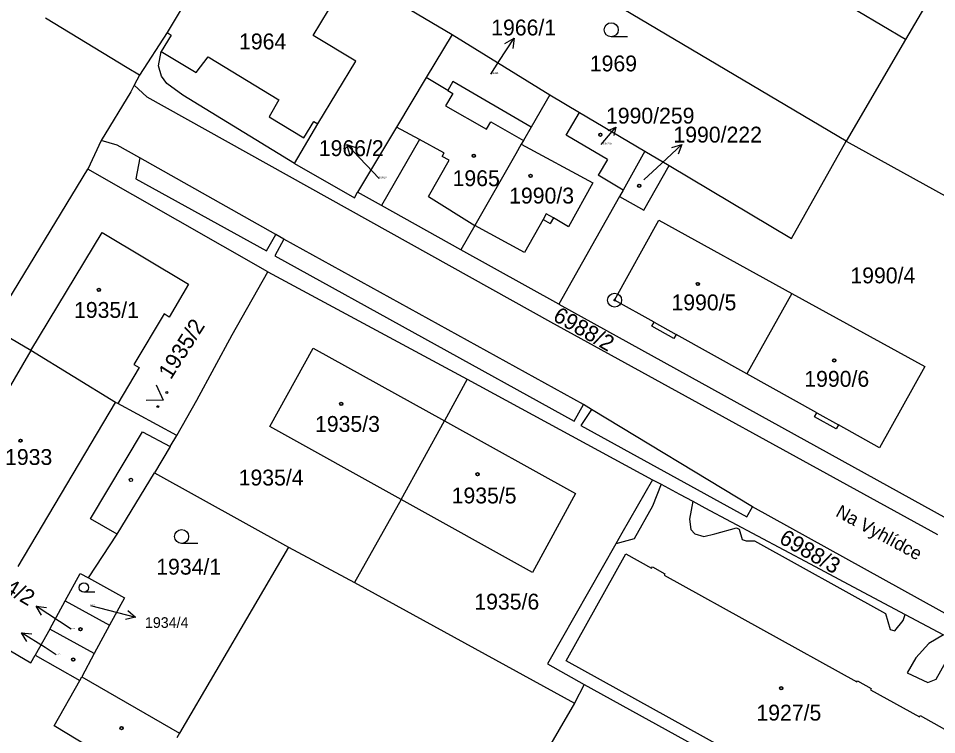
# Model space of a CAD drawing. Extents: x -593183 to -588034, y -1130415 to -1124994.
# Drawn here: x -590505.3 to -590406.9, y -1128863.2 to -1128786.5 of the extents above; entities that cross this region are included whole.
import ezdxf

# ---------------------------------------------------------------- set-up
doc = ezdxf.new("R2010")
doc.units = 0
for name, color, linetype in [('Vrstva 1', 7, 'Continuous'), ('Vrstva 15', 7, 'Continuous'), ('Vrstva 16', 7, 'Continuous'), ('Vrstva 18', 7, 'Continuous'), ('Vrstva 19', 7, 'Continuous'), ('Vrstva 24', 7, 'Continuous'), ('Vrstva 25', 7, 'Continuous'), ('Vrstva 4', 7, 'Continuous')]:
    doc.layers.add(name, color=color, linetype=linetype)

msp = doc.modelspace()

# ---------------------------------------------------------------- linework, layer by layer
at = {"layer": 'Vrstva 1'}
for p, q in [((-590410.23, -1128788.78), (-590436.12, -1128773.37)), ((-590404.04, -1128778.15), (-590410.23, -1128788.78)), ((-590484.63, -1128780.11), (-590489.34, -1128788.04)), ((-590467.54, -1128783.05), (-590458.82, -1128788.23)), ((-590416.61, -1128799.66), (-590442.34, -1128784.37)), ((-590493.63, -1128791.79), (-590502.37, -1128786.47)), ((-590489.34, -1128788.04), (-590492.3, -1128792.6)), ((-590488.9, -1128788.3), (-590489.99, -1128790.07)), ((-590489.34, -1128788.04), (-590488.9, -1128788.3)), ((-590458.82, -1128788.23), (-590461.59, -1128792.85)), ((-590458.82, -1128788.23), (-590448.34, -1128794.69)), ((-590410.23, -1128788.78), (-590416.61, -1128799.66)), ((-590490.27, -1128791.61), (-590489.99, -1128790.07)), ((-590492.3, -1128792.6), (-590493.63, -1128791.79)), ((-590489.95, -1128792.7), (-590490.27, -1128791.61)), ((-590492.3, -1128792.6), (-590492.87, -1128793.66)), ((-590489.37, -1128793.49), (-590489.95, -1128792.7)), ((-590461.59, -1128792.85), (-590464.77, -1128798.15)), ((-590459.27, -1128794.23), (-590461.59, -1128792.85)), ((-590458.72, -1128793.27), (-590459.27, -1128794.23)), ((-590450.34, -1128798.15), (-590458.72, -1128793.27)), ((-590492.87, -1128793.66), (-590493.25, -1128794.37)), ((-590492.87, -1128793.66), (-590491.53, -1128794.9)), ((-590487.67, -1128794.74), (-590489.37, -1128793.49)), ((-590493.25, -1128794.37), (-590496.41, -1128799.58)), ((-590491.53, -1128794.9), (-590448.27, -1128819.02)), ((-590475.71, -1128802.07), (-590487.67, -1128794.74)), ((-590448.34, -1128794.69), (-590450.34, -1128798.15)), ((-590448.34, -1128794.69), (-590445.15, -1128796.58)), ((-590446.59, -1128799.02), (-590445.15, -1128796.58)), ((-590445.15, -1128796.58), (-590438.15, -1128800.74)), ((-590464.77, -1128798.15), (-590468.96, -1128805.13)), ((-590462.3, -1128799.49), (-590464.77, -1128798.15)), ((-590450.34, -1128798.15), (-590451.18, -1128799.59)), ((-590442.18, -1128801.64), (-590446.59, -1128799.02)), ((-590496.41, -1128799.58), (-590497.84, -1128802.66)), ((-590494.71, -1128800.09), (-590496.41, -1128799.58)), ((-590492.28, -1128801.44), (-590494.71, -1128800.09)), ((-590462.3, -1128799.49), (-590466.37, -1128806.57)), ((-590451.4, -1128799.97), (-590451.99, -1128801.01)), ((-590451.18, -1128799.59), (-590451.4, -1128799.97)), ((-590422.44, -1128810.07), (-590416.61, -1128799.66)), ((-590416.61, -1128799.66), (-590402.19, -1128807.61)), ((-590451.99, -1128801.01), (-590456.36, -1128808.71)), ((-590438.15, -1128800.74), (-590440.49, -1128804.91)), ((-590438.15, -1128800.74), (-590435.57, -1128802.27)), ((-590477.71, -1128809.67), (-590492.28, -1128801.44)), ((-590475.71, -1128802.07), (-590469.28, -1128805.74)), ((-590442.18, -1128801.64), (-590443.17, -1128803.3)), ((-590508.15, -1128819.6), (-590497.84, -1128802.66)), ((-590478.55, -1128813.67), (-590497.84, -1128802.66)), ((-590438.26, -1128807.05), (-590435.57, -1128802.27)), ((-590435.57, -1128802.27), (-590422.44, -1128810.07)), ((-590440.49, -1128804.91), (-590443.17, -1128803.3)), ((-590440.49, -1128804.91), (-590440.87, -1128805.58)), ((-590469.28, -1128805.74), (-590468.96, -1128805.13)), ((-590466.37, -1128806.57), (-590468.96, -1128805.13)), ((-590440.87, -1128805.58), (-590447.37, -1128817.13)), ((-590440.87, -1128805.58), (-590438.26, -1128807.05)), ((-590457.86, -1128811.3), (-590466.37, -1128806.57)), ((-590456.36, -1128808.71), (-590457.86, -1128811.3)), ((-590441.4, -1128816.69), (-590436.68, -1128808.14)), ((-590436.68, -1128808.14), (-590422.42, -1128815.96)), ((-590503.94, -1128822.1), (-590496.32, -1128809.44)), ((-590496.32, -1128809.44), (-590487.04, -1128814.99)), ((-590476.85, -1128810.16), (-590477.71, -1128809.67)), ((-590444.73, -1128827.88), (-590476.85, -1128810.16)), ((-590447.37, -1128817.13), (-590457.86, -1128811.3)), ((-590482.39, -1128820.42), (-590478.55, -1128813.67)), ((-590478.55, -1128813.67), (-590457.19, -1128825.16)), ((-590487.04, -1128814.99), (-590489.13, -1128818.5)), ((-590437.17, -1128819.05), (-590441.4, -1128816.69)), ((-590422.42, -1128815.96), (-590427.23, -1128824.59)), ((-590422.42, -1128815.96), (-590408.15, -1128823.78)), ((-590447.37, -1128817.13), (-590405.8, -1128840.07)), ((-590489.68, -1128818.17), (-590492.9, -1128823.58)), ((-590489.13, -1128818.5), (-590489.68, -1128818.17)), ((-590503.94, -1128822.1), (-590508.15, -1128819.6)), ((-590448.27, -1128819.02), (-590406.82, -1128841.78)), ((-590437.41, -1128819.48), (-590437.17, -1128819.05)), ((-590435.06, -1128820.8), (-590437.41, -1128819.48)), ((-590486.17, -1128827.4), (-590482.39, -1128820.42)), ((-590434.81, -1128820.36), (-590435.06, -1128820.8)), ((-590427.23, -1128824.59), (-590434.81, -1128820.36)), ((-590494.89, -1128827.64), (-590503.94, -1128822.1)), ((-590478.33, -1128830.24), (-590473.71, -1128821.85)), ((-590473.71, -1128821.85), (-590459.64, -1128829.62)), ((-590492.9, -1128823.58), (-590492.34, -1128823.91)), ((-590408.15, -1128823.78), (-590413.01, -1128832.51)), ((-590492.34, -1128823.91), (-590494.64, -1128827.77)), ((-590419.73, -1128828.77), (-590427.23, -1128824.59)), ((-590457.19, -1128825.16), (-590459.64, -1128829.62)), ((-590457.19, -1128825.16), (-590437.34, -1128835.93)), ((-590494.64, -1128827.77), (-590494.89, -1128827.64)), ((-590488.3, -1128831.18), (-590486.17, -1128827.4)), ((-590488.3, -1128831.18), (-590494.64, -1128827.77)), ((-590443.88, -1128828.4), (-590444.73, -1128827.88)), ((-590426.63, -1128838.82), (-590443.88, -1128828.4)), ((-590464.27, -1128838.05), (-590459.64, -1128829.62)), ((-590459.64, -1128829.62), (-590445.58, -1128837.4)), ((-590419.97, -1128829.2), (-590419.73, -1128828.77)), ((-590417.66, -1128830.49), (-590419.97, -1128829.2)), ((-590464.27, -1128838.05), (-590478.33, -1128830.24)), ((-590417.41, -1128830.06), (-590417.66, -1128830.49)), ((-590413.01, -1128832.51), (-590417.41, -1128830.06)), ((-590489.01, -1128832.36), (-590488.3, -1128831.18)), ((-590489.01, -1128832.36), (-590490.71, -1128835.17)), ((-590494.71, -1128841.75), (-590490.71, -1128835.17)), ((-590490.71, -1128835.17), (-590476.34, -1128843.15)), ((-590437.34, -1128835.93), (-590440.63, -1128841.66)), ((-590437.34, -1128835.93), (-590436.43, -1128836.41)), ((-590436.43, -1128836.41), (-590434.45, -1128837.47)), ((-590445.58, -1128837.4), (-590450.21, -1128845.86)), ((-590434.45, -1128837.47), (-590433.02, -1128838.23)), ((-590464.27, -1128838.05), (-590469.26, -1128846.94)), ((-590450.21, -1128845.86), (-590464.27, -1128838.05)), ((-590433.02, -1128838.23), (-590431.73, -1128838.92)), ((-590431.73, -1128838.92), (-590420.46, -1128844.93)), ((-590361.07, -1128875.11), (-590426.63, -1128838.82)), ((-590497.78, -1128846.43), (-590494.71, -1128841.75)), ((-590440.63, -1128841.66), (-590441.27, -1128842.79)), ((-590476.34, -1128843.15), (-590488.02, -1128863.08)), ((-590476.34, -1128843.15), (-590469.26, -1128846.94)), ((-590441.27, -1128842.79), (-590448.58, -1128855.65)), ((-590522.89, -1128844.42), (-590503.94, -1128855.55)), ((-590420.46, -1128844.93), (-590415.83, -1128847.4)), ((-590500.27, -1128848.89), (-590498.65, -1128845.95)), ((-590498.65, -1128845.95), (-590497.78, -1128846.43)), ((-590497.78, -1128846.43), (-590493.9, -1128848.56)), ((-590469.26, -1128846.94), (-590445.71, -1128859.87)), ((-590415.83, -1128847.4), (-590410.27, -1128850.36)), ((-590501.9, -1128851.92), (-590500.27, -1128848.89)), ((-590500.27, -1128848.89), (-590495.51, -1128851.5)), ((-590493.9, -1128848.56), (-590495.51, -1128851.5)), ((-590410.27, -1128850.36), (-590406.15, -1128852.55)), ((-590501.9, -1128851.92), (-590503.48, -1128854.72)), ((-590497.17, -1128854.52), (-590501.9, -1128851.92)), ((-590495.51, -1128851.5), (-590497.17, -1128854.52)), ((-590503.94, -1128855.55), (-590503.48, -1128854.72)), ((-590503.48, -1128854.72), (-590498.7, -1128857.43)), ((-590497.17, -1128854.52), (-590498.48, -1128857.03)), ((-590448.58, -1128855.65), (-590444.68, -1128857.87)), ((-590498.7, -1128857.43), (-590498.48, -1128857.03)), ((-590498.48, -1128857.03), (-590488.02, -1128863.08)), ((-590501.45, -1128862.27), (-590498.7, -1128857.43)), ((-590444.68, -1128857.87), (-590445.71, -1128859.87)), ((-590444.68, -1128857.87), (-590408.74, -1128877.58)), ((-590445.71, -1128859.87), (-590449.55, -1128866.43)), ((-590496.55, -1128865.24), (-590501.45, -1128862.27)), ((-590488.02, -1128863.08), (-590488.3, -1128863.56))]:
    msp.add_line(p, q, dxfattribs=at)
at = {"layer": 'Vrstva 16'}
for p, q in [((-590454.68, -1128792.47), (-590453.82, -1128791.14)), ((-590438.26, -1128803.81), (-590436.39, -1128802.06)), ((-590466.64, -1128803.66), (-590468.02, -1128802.19)), ((-590497.56, -1128849.38), (-590495.62, -1128849.89)), ((-590499.64, -1128851.92), (-590500.87, -1128851.11)), ((-590501.22, -1128854.67), (-590502.42, -1128853.91))]:
    msp.add_line(p, q, dxfattribs=at)
at = {"layer": 'Vrstva 24'}
for radius in [0.75, 0.0903]:
    msp.add_circle((-590441.4, -1128816.69), radius, dxfattribs=at)
at = {"layer": 'Vrstva 25'}
for p, q in [((-590453.82, -1128791.14), (-590452.181, -1128788.627)), ((-590440.01, -1128788.48), (-590441.76, -1128788.48)), ((-590442.83, -1128800.01), (-590441.256, -1128798.159)), ((-590468.02, -1128802.19), (-590470.077, -1128800.006)), ((-590436.39, -1128802.06), (-590434.2, -1128800.01)), ((-590486.04, -1128842.75), (-590487.79, -1128842.75)), ((-590497.087, -1128847.98), (-590498.26, -1128847.98)), ((-590500.87, -1128851.11), (-590503.379, -1128849.466)), ((-590495.62, -1128849.89), (-590492.718, -1128850.651)), ((-590502.42, -1128853.91), (-590504.957, -1128852.309))]:
    msp.add_line(p, q, dxfattribs=at)
for points in [[(-590453.146, -1128789.192), (-590452.181, -1128788.627), (-590452.309, -1128789.738)], [(-590442.089, -1128798.513), (-590441.256, -1128798.159), (-590441.472, -1128799.038)], [(-590469.755, -1128801.077), (-590470.077, -1128800.006), (-590469.027, -1128800.391)], [(-590435.272, -1128800.328), (-590434.2, -1128800.01), (-590434.588, -1128801.058)], [(-590490.512, -1128825.742), (-590489.78, -1128827.39), (-590491.582, -1128827.432)], [(-590502.817, -1128850.432), (-590503.379, -1128849.466), (-590502.269, -1128849.596)], [(-590493.559, -1128849.914), (-590492.718, -1128850.651), (-590493.812, -1128850.881)], [(-590504.378, -1128853.266), (-590504.957, -1128852.309), (-590503.845, -1128852.42)]]:
    msp.add_lwpolyline(points, dxfattribs=at)
for centre, radius in [((-590441.76, -1128787.73), 0.75), ((-590442.93, -1128798.97), 0.175), ((-590442.93, -1128798.97), 0.15), ((-590456.49, -1128801.23), 0.175), ((-590456.49, -1128801.23), 0.15), ((-590450.4, -1128803.38), 0.175), ((-590450.4, -1128803.38), 0.15), ((-590438.76, -1128804.44), 0.175), ((-590438.76, -1128804.44), 0.15), ((-590432.48, -1128814.96), 0.175), ((-590432.48, -1128814.96), 0.15), ((-590496.66, -1128815.59), 0.175), ((-590496.66, -1128815.59), 0.15), ((-590417.87, -1128823.14), 0.175), ((-590417.87, -1128823.14), 0.15), ((-590489.383, -1128826.576), 0.1), ((-590470.69, -1128827.8), 0.175), ((-590470.69, -1128827.8), 0.15), ((-590490.346, -1128828.097), 0.1), ((-590505.05, -1128831.74), 0.175), ((-590505.05, -1128831.74), 0.15), ((-590456.09, -1128835.34), 0.175), ((-590456.09, -1128835.34), 0.15), ((-590493.22, -1128835.94), 0.175), ((-590487.79, -1128842), 0.75), ((-590498.26, -1128847.478), 0.503), ((-590498.63, -1128851.94), 0.175), ((-590498.63, -1128851.94), 0.15), ((-590499.4, -1128855.19), 0.175), ((-590499.4, -1128855.19), 0.15), ((-590423.55, -1128858.25), 0.175), ((-590423.55, -1128858.25), 0.15), ((-590494.23, -1128862.53), 0.175), ((-590494.23, -1128862.53), 0.15)]:
    msp.add_circle(centre, radius, dxfattribs=at)
at = {"layer": 'Vrstva 4'}
for p, q in [((-590473.71, -1128788.35), (-590470.46, -1128782.98)), ((-590469.12, -1128791.11), (-590473.71, -1128788.35)), ((-590489.99, -1128790.07), (-590486.23, -1128792.32)), ((-590486.23, -1128792.32), (-590484.96, -1128790.64)), ((-590484.96, -1128790.64), (-590477.36, -1128795.25)), ((-590473.21, -1128797.81), (-590469.12, -1128791.11)), ((-590459.27, -1128794.23), (-590458.73, -1128794.55)), ((-590477.36, -1128795.25), (-590478.42, -1128797.04)), ((-590458.73, -1128794.55), (-590459.52, -1128795.88)), ((-590459.52, -1128795.88), (-590455.13, -1128798.38)), ((-590478.42, -1128797.04), (-590474.71, -1128799.32)), ((-590475.71, -1128802.07), (-590473.21, -1128797.81)), ((-590474.71, -1128799.32), (-590473.62, -1128797.55)), ((-590473.62, -1128797.55), (-590473.21, -1128797.81)), ((-590455.13, -1128798.38), (-590454.68, -1128797.6)), ((-590454.68, -1128797.6), (-590451.18, -1128799.59)), ((-590459.69, -1128800.9), (-590462.3, -1128799.49)), ((-590451.4, -1128799.97), (-590443.75, -1128804.11)), ((-590459.69, -1128800.9), (-590459.88, -1128801.3)), ((-590492.28, -1128801.44), (-590492.71, -1128803.68)), ((-590461.34, -1128805.58), (-590459.13, -1128801.68)), ((-590459.13, -1128801.68), (-590459.88, -1128801.3)), ((-590492.71, -1128803.68), (-590478.7, -1128811.39)), ((-590443.75, -1128804.11), (-590446.33, -1128808.82)), ((-590461.34, -1128805.58), (-590456.36, -1128808.71)), ((-590449.05, -1128808.04), (-590451.07, -1128811.57)), ((-590448.72, -1128807.46), (-590449.05, -1128808.04)), ((-590449.05, -1128808.04), (-590448.29, -1128808.47)), ((-590447.96, -1128807.89), (-590448.72, -1128807.46)), ((-590447.96, -1128807.89), (-590448.29, -1128808.47)), ((-590446.33, -1128808.82), (-590447.96, -1128807.89)), ((-590451.07, -1128811.57), (-590456.36, -1128808.71)), ((-590478.7, -1128811.39), (-590477.71, -1128809.67)), ((-590476.85, -1128810.16), (-590477.8, -1128811.93)), ((-590477.8, -1128811.93), (-590445.75, -1128829.65)), ((-590437.17, -1128819.05), (-590434.81, -1128820.36)), ((-590503.94, -1128822.1), (-590514.21, -1128839.55)), ((-590505.29, -1128845.23), (-590494.89, -1128827.64)), ((-590445.75, -1128829.65), (-590444.73, -1128827.88)), ((-590443.88, -1128828.4), (-590445.01, -1128830.1)), ((-590419.73, -1128828.77), (-590417.41, -1128830.06)), ((-590445.01, -1128830.1), (-590427.23, -1128839.9)), ((-590497.54, -1128840.12), (-590491.99, -1128830.79)), ((-590491.99, -1128830.79), (-590489.01, -1128832.36)), ((-590436.43, -1128836.41), (-590437.34, -1128838.76)), ((-590433.02, -1128838.23), (-590433.38, -1128840.14)), ((-590437.34, -1128838.76), (-590439.31, -1128842.27)), ((-590427.23, -1128839.9), (-590426.63, -1128838.82)), ((-590494.71, -1128841.75), (-590497.54, -1128840.12)), ((-590433.38, -1128840.14), (-590433.22, -1128841.24)), ((-590433.22, -1128841.24), (-590432.79, -1128841.71)), ((-590430.67, -1128841.73), (-590428.35, -1128841.06)), ((-590428.35, -1128841.06), (-590428.06, -1128841.21)), ((-590428.06, -1128841.21), (-590427.73, -1128842.34)), ((-590439.31, -1128842.27), (-590441.27, -1128842.79)), ((-590432.79, -1128841.71), (-590431.86, -1128841.99)), ((-590431.86, -1128841.99), (-590430.67, -1128841.73)), ((-590427.73, -1128842.34), (-590427.3, -1128842.48)), ((-590427.3, -1128842.48), (-590426.42, -1128842.47)), ((-590426.42, -1128842.47), (-590412.38, -1128850.24)), ((-590446.6, -1128855.32), (-590440.2, -1128843.85)), ((-590440.2, -1128843.85), (-590437.44, -1128845.38)), ((-590437.44, -1128845.38), (-590437.36, -1128845.25)), ((-590437.36, -1128845.25), (-590436.01, -1128846)), ((-590436.01, -1128846), (-590436.08, -1128846.13)), ((-590436.08, -1128846.13), (-590415.46, -1128857.58)), ((-590412.38, -1128850.24), (-590411.88, -1128851.96)), ((-590410.48, -1128851), (-590410.27, -1128850.36)), ((-590411.38, -1128852.1), (-590410.48, -1128851)), ((-590411.88, -1128851.96), (-590411.38, -1128852.1)), ((-590406.15, -1128852.55), (-590407.73, -1128853.48)), ((-590407.73, -1128853.48), (-590409.13, -1128854.99)), ((-590406.96, -1128857.27), (-590405.26, -1128854.29)), ((-590409.13, -1128854.99), (-590410.07, -1128856.6)), ((-590408.15, -1128876.53), (-590446.6, -1128855.32)), ((-590410.07, -1128856.6), (-590407.86, -1128857.65)), ((-590415.46, -1128857.58), (-590415.39, -1128857.45)), ((-590415.39, -1128857.45), (-590413.91, -1128858.28)), ((-590407.86, -1128857.65), (-590406.96, -1128857.27)), ((-590413.91, -1128858.28), (-590413.98, -1128858.41)), ((-590413.98, -1128858.41), (-590408.75, -1128861.31)), ((-590408.75, -1128861.31), (-590408.68, -1128861.18)), ((-590408.68, -1128861.18), (-590406.07, -1128862.63))]:
    msp.add_line(p, q, dxfattribs=at)

# ---------------------------------------------------------------- texts
at = {"layer": 'Vrstva 15'}
msp.add_text('Na Vyhlídce', height=1.4, rotation=331.41078, dxfattribs=at).set_placement((-590417.82, -1128839.77))
at = {"layer": 'Vrstva 16'}
for s, height, p in [('1966/1', 1.7, (-590454.623, -1128788.34)), ('1990/259', 1.7, (-590442.327, -1128797.78)), ('1990/222', 1.7, (-590435.1, -1128799.81)), ('1966/2', 1.7, (-590473.095, -1128801.26)), ('1934/4', 1.14, (-590491.72, -1128851.79))]:
    msp.add_text(s, height=height, dxfattribs=at).set_placement(p)
msp.add_text('1934/2', height=1.7, rotation=329.47083, dxfattribs=at).set_placement((-590510.172, -1128845.972))
at = {"layer": 'Vrstva 18'}
for s, height, p in [('1969', 1.7, (-590444.06, -1128792.19)), ('1966/1', 0.2, (-590454.68, -1128792.47)), ('1966/2', 0.2, (-590466.64, -1128803.66)), ('1990/4', 1.7, (-590416.14, -1128814.89)), ('1935/4', 1.7, (-590481.68, -1128836.54)), ('1934/1', 1.7, (-590490.51, -1128846.09)), ('1935/6', 1.7, (-590456.43, -1128849.83)), ('1934/4', 0.1, (-590497.56, -1128849.38))]:
    msp.add_text(s, height=height, dxfattribs=at).set_placement(p)
for s, rotation, p in [('6988/2', 330.25509, (-590448.12, -1128818.8)), ('1935/2', 57.63969, (-590488.95, -1128825.28)), ('6988/3', 330.25509, (-590423.89, -1128842.62))]:
    msp.add_text(s, height=1.7, rotation=rotation, dxfattribs=at).set_placement(p)
at = {"layer": 'Vrstva 19'}
for s, height, p in [('1964', 1.7, (-590481.64, -1128789.83)), ('1990/259', 0.2, (-590442.83, -1128800.01)), ('1965', 1.7, (-590458.76, -1128804.48)), ('1990/222', 0.01, (-590438.26, -1128803.81)), ('1990/3', 1.7, (-590452.7, -1128806.34)), ('1935/1', 1.7, (-590499.32, -1128818.59)), ('1990/5', 1.7, (-590435.31, -1128817.78)), ('1990/6', 1.7, (-590421.08, -1128825.97)), ('1935/3', 1.7, (-590473.5, -1128830.8)), ('1933', 1.7, (-590506.71, -1128834.34)), ('1935/5', 1.7, (-590458.86, -1128838.46)), ('1934/2', 0.1, (-590499.64, -1128851.92)), ('1934/3', 0.1, (-590501.22, -1128854.67)), ('1927/5', 1.7, (-590426.21, -1128861.72))]:
    msp.add_text(s, height=height, dxfattribs=at).set_placement(p)

doc.saveas('drawing.dxf')
